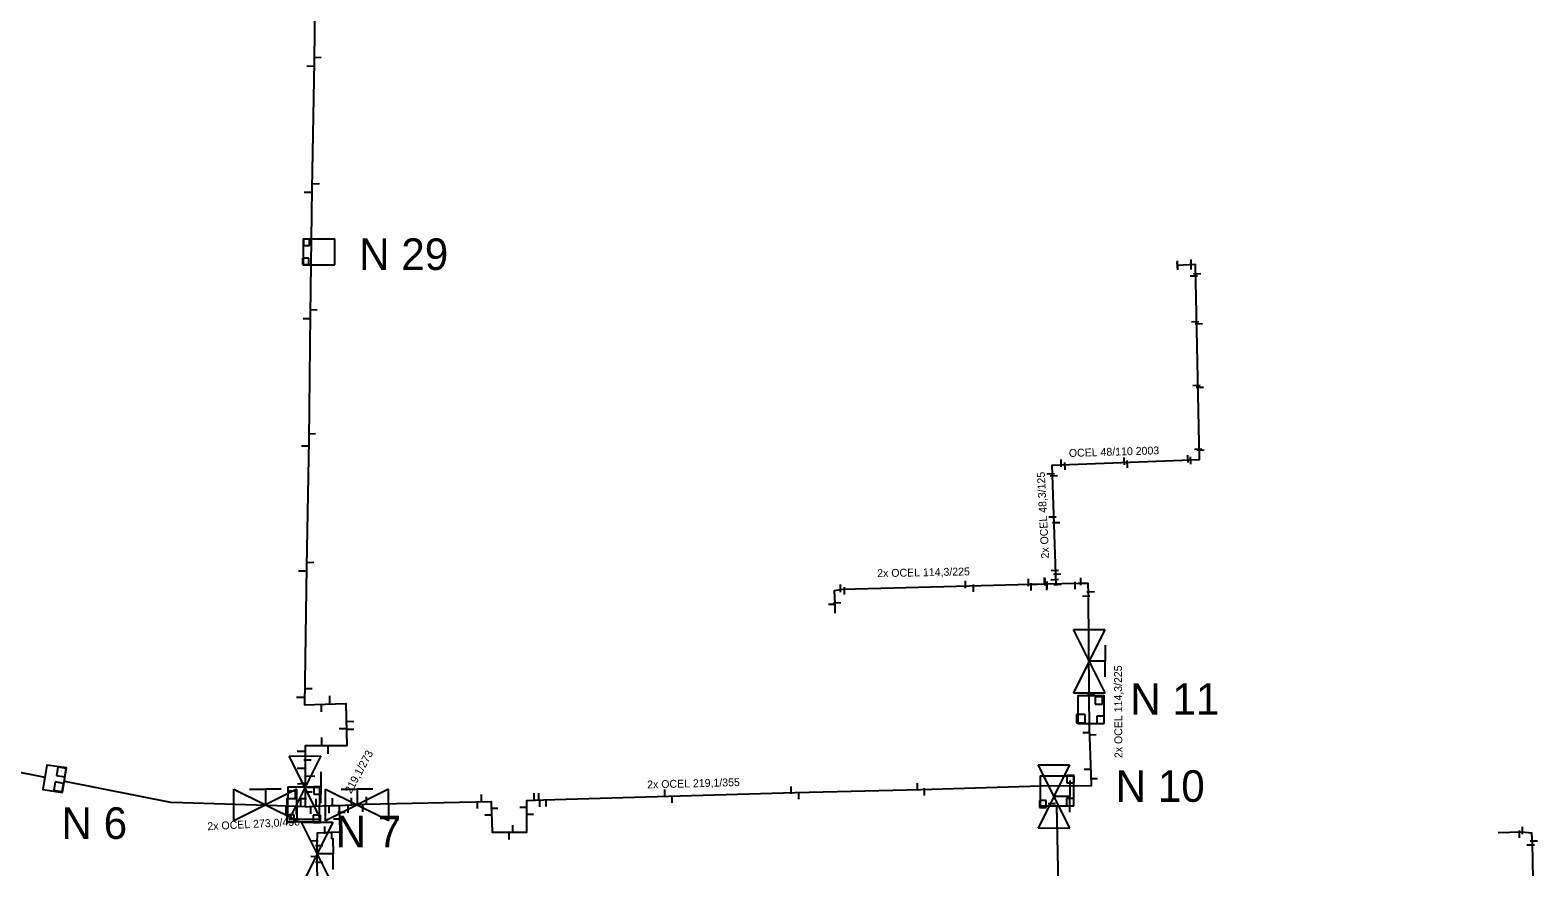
# Model space of a CAD drawing. Extents: x -642943 to -623314, y -1138561 to -1113539.
# Drawn here: x -641936.4 to -641793.1, y -1115439.5 to -1115360 of the extents above; entities that cross this region are included whole.
import ezdxf

# ---------------------------------------------------------------- set-up
doc = ezdxf.new("R2010")
doc.units = 0
for name, color, linetype in [('horkovod armatury', 7, 'Continuous'), ('horkovod dimenze', 7, 'Continuous'), ('horkovod předisol', 7, 'Continuous'), ('horkovod sváry', 7, 'Continuous'), ('horkovod trasa', 7, 'Continuous'), ('horkovod číslo šachty', 7, 'Continuous'), ('horkovod šachty', 7, 'Continuous')]:
    doc.layers.add(name, color=color, linetype=linetype)

# ---------------------------------------------------------------- blocks, each defined once
blk = doc.blocks.new('SPH')
at = {"layer": 'horkovod sváry'}
blk.add_line((0, -0.035), (0, 0.035), dxfattribs=at)
blk = doc.blocks.new('SPH_2')
at = {"layer": 'horkovod sváry'}
blk.add_line((0, -0.035), (0, 0.035), dxfattribs=at)
blk = doc.blocks.new('SPH_1')
at = {"layer": 'horkovod sváry'}
blk.add_line((0, -0.035), (0, 0.035), dxfattribs=at)
blk = doc.blocks.new('POINT_DISPLAY')
blk.add_line((0, 0), (0, 0))
blk = doc.blocks.new('SCH_01_5')
at = {"layer": 'horkovod armatury'}
for p, q in [((10, 5), (-10, -5)), ((-10, -5), (-10, 5)), ((-10, 5), (10, -5)), ((-5, 5), (0, 5)), ((0, 5), (0, 0)), ((5, 5), (0, 5)), ((10, -5), (10, 5))]:
    blk.add_line(p, q, dxfattribs=at)

msp = doc.modelspace()

# ---------------------------------------------------------------- linework, layer by layer
at = {"layer": 'horkovod předisol'}
msp.add_line((-641910.27, -1115433.82), (-641912.93, -1115433.74), dxfattribs=at)
for points in [[(-641909.02, -1115335.92), (-641909.03, -1115336.87), (-641904.61, -1115337.03), (-641904.68, -1115341.84), (-641909.13, -1115341.84), (-641909.27, -1115351.04), (-641909.41, -1115363.03), (-641909.61, -1115375.11), (-641909.78, -1115387.04), (-641909.92, -1115398.95), (-641910.14, -1115411.03), (-641910.32, -1115424.13), (-641906.38, -1115424), (-641906.31, -1115428.05), (-641910.26, -1115428.05), (-641910.27, -1115433.82)], [(-641838.88, -1115412.65), (-641839.26, -1115401.38), (-641825.27, -1115400.82), (-641825.65, -1115382.31), (-641827.42, -1115382.39)], [(-641839.3, -1115431.81), (-641836.81, -1115431.85), (-641835.52, -1115431.81), (-641835.56, -1115430.69), (-641835.72, -1115426.31), (-641835.75, -1115423.22), (-641835.8, -1115413.56), (-641835.85, -1115412.6), (-641836.79, -1115412.6), (-641839.87, -1115412.67), (-641840.65, -1115412.7)], [(-641840.65, -1115412.7), (-641841.38, -1115412.72), (-641847.15, -1115412.88), (-641859.17, -1115413.19), (-641859.99, -1115413.31), (-641859.9, -1115414.51), (-641859.9, -1115415.44)], [(-641907.03, -1115433.72), (-641904.58, -1115433.59), (-641892.59, -1115433.33), (-641892.49, -1115436.25), (-641889.19, -1115436.25), (-641889.19, -1115433.24), (-641887.62, -1115433.16), (-641875.73, -1115432.81), (-641863.68, -1115432.48), (-641851.74, -1115432.17), (-641839.3, -1115431.81)], [(-641910.27, -1115433.82), (-641909.45, -1115433.78), (-641907.77, -1115433.72), (-641907.03, -1115433.72)], [(-641907.03, -1115433.72), (-641906.97, -1115436.24), (-641909.12, -1115436.34), (-641909.15, -1115437.28), (-641909.15, -1115438.85), (-641908.98, -1115450.8), (-641908.98, -1115452.25)], [(-641838.86, -1115433.73), (-641838.67, -1115442.68), (-641838.28, -1115454.66), (-641838.28, -1115455.23)], [(-641795.7, -1115459), (-641795.6, -1115458.88), (-641793.15, -1115458.81), (-641793.1, -1115457.73), (-641793.37, -1115449.12), (-641793.61, -1115437.28), (-641793.68, -1115436.33), (-641794.66, -1115436.25), (-641796.87, -1115436.31)]]:
    msp.add_lwpolyline(points, dxfattribs=at)
at = {"layer": 'horkovod trasa'}
for p, q in [((-641938.69, -1115430.27), (-641935, -1115431.01)), ((-641933.14, -1115431.38), (-641922.9, -1115433.43)), ((-641912.93, -1115433.74), (-641922.9, -1115433.43)), ((-641910.27, -1115433.82), (-641912.93, -1115433.74))]:
    msp.add_line(p, q, dxfattribs=at)
for points in [[(-641909.02, -1115335.92), (-641909.03, -1115336.87), (-641904.61, -1115337.03), (-641904.68, -1115341.84), (-641909.13, -1115341.84), (-641909.27, -1115351.04), (-641909.41, -1115363.03), (-641909.61, -1115375.11), (-641909.78, -1115387.04), (-641909.92, -1115398.95), (-641910.14, -1115411.03), (-641910.32, -1115424.13), (-641906.38, -1115424), (-641906.31, -1115428.05), (-641910.26, -1115428.05), (-641910.27, -1115433.82)], [(-641838.88, -1115412.65), (-641839.26, -1115401.38), (-641825.27, -1115400.82), (-641825.65, -1115382.31), (-641827.42, -1115382.39)], [(-641839.3, -1115431.81), (-641836.81, -1115431.85), (-641835.52, -1115431.81), (-641835.56, -1115430.69), (-641835.72, -1115426.31), (-641835.75, -1115423.22), (-641835.8, -1115413.56), (-641835.85, -1115412.6), (-641836.79, -1115412.6), (-641839.87, -1115412.67), (-641840.65, -1115412.7)], [(-641840.65, -1115412.7), (-641841.38, -1115412.72), (-641847.15, -1115412.88), (-641859.17, -1115413.19), (-641859.99, -1115413.31), (-641859.9, -1115414.51), (-641859.9, -1115415.44)], [(-641907.03, -1115433.72), (-641904.58, -1115433.59), (-641892.59, -1115433.33), (-641892.49, -1115436.25), (-641889.19, -1115436.25), (-641889.19, -1115433.24), (-641887.62, -1115433.16), (-641875.73, -1115432.81), (-641863.68, -1115432.48), (-641851.74, -1115432.17), (-641839.3, -1115431.81)], [(-641910.27, -1115433.82), (-641909.45, -1115433.78), (-641907.77, -1115433.72), (-641907.03, -1115433.72)], [(-641907.03, -1115433.72), (-641906.97, -1115436.24), (-641909.12, -1115436.34), (-641909.15, -1115437.28), (-641909.15, -1115438.85), (-641908.98, -1115450.8), (-641908.98, -1115452.25)], [(-641838.86, -1115433.73), (-641838.67, -1115442.68), (-641838.28, -1115454.66), (-641838.28, -1115455.23)], [(-641795.7, -1115459), (-641795.6, -1115458.88), (-641793.15, -1115458.81), (-641793.1, -1115457.73), (-641793.37, -1115449.12), (-641793.61, -1115437.28), (-641793.68, -1115436.33), (-641794.66, -1115436.25), (-641796.87, -1115436.31)]]:
    msp.add_lwpolyline(points, dxfattribs=at)
at = {"layer": 'horkovod šachty'}
for p, q in [((-641910.43, -1115379.89), (-641910.43, -1115380.49)), ((-641909.83, -1115379.89), (-641910.43, -1115379.89)), ((-641910.43, -1115380.49), (-641909.83, -1115380.49)), ((-641909.83, -1115380.49), (-641909.83, -1115379.89)), ((-641910.52, -1115381.71), (-641910.52, -1115382.31)), ((-641909.92, -1115381.71), (-641910.52, -1115381.71)), ((-641910.52, -1115382.31), (-641909.92, -1115382.31)), ((-641909.92, -1115382.31), (-641909.92, -1115381.71)), ((-641835.18, -1115423.37), (-641835.18, -1115424.07)), ((-641834.48, -1115423.37), (-641835.18, -1115423.37)), ((-641834.48, -1115424.07), (-641834.48, -1115423.37)), ((-641836.93, -1115425.06), (-641836.93, -1115425.86)), ((-641836.13, -1115425.06), (-641836.93, -1115425.06)), ((-641836.13, -1115425.86), (-641836.13, -1115425.06)), ((-641835.18, -1115424.07), (-641834.48, -1115424.07)), ((-641835.02, -1115425.22), (-641835.02, -1115425.92)), ((-641834.32, -1115425.22), (-641835.02, -1115425.22)), ((-641834.32, -1115425.92), (-641834.32, -1115425.22)), ((-641836.93, -1115425.86), (-641836.13, -1115425.86)), ((-641835.02, -1115425.92), (-641834.32, -1115425.92)), ((-641933.77, -1115430.07), (-641933.89, -1115430.86)), ((-641933.89, -1115430.86), (-641933.1, -1115430.97)), ((-641932.98, -1115430.18), (-641933.77, -1115430.07)), ((-641933.1, -1115430.97), (-641932.98, -1115430.18)), ((-641837.87, -1115430.84), (-641837.87, -1115431.54)), ((-641837.17, -1115430.84), (-641837.87, -1115430.84)), ((-641837.17, -1115431.54), (-641837.17, -1115430.84)), ((-641934.02, -1115431.47), (-641934.14, -1115432.26)), ((-641934.14, -1115432.26), (-641933.35, -1115432.39)), ((-641933.23, -1115431.6), (-641934.02, -1115431.47)), ((-641933.35, -1115432.39), (-641933.23, -1115431.6)), ((-641911.89, -1115432.35), (-641911.89, -1115433.05)), ((-641911.19, -1115432.35), (-641911.89, -1115432.35)), ((-641911.19, -1115433.05), (-641911.19, -1115432.35)), ((-641909.43, -1115431.94), (-641909.43, -1115432.64)), ((-641908.73, -1115431.94), (-641909.43, -1115431.94)), ((-641909.43, -1115432.64), (-641908.73, -1115432.64)), ((-641908.73, -1115432.64), (-641908.73, -1115431.94)), ((-641837.87, -1115431.54), (-641837.17, -1115431.54)), ((-641911.89, -1115433.05), (-641911.19, -1115433.05)), ((-641840.47, -1115433.24), (-641840.47, -1115433.89)), ((-641839.82, -1115433.24), (-641840.47, -1115433.24)), ((-641840.47, -1115433.89), (-641839.82, -1115433.89)), ((-641839.82, -1115433.89), (-641839.82, -1115433.24)), ((-641837.9, -1115433.03), (-641837.9, -1115433.73)), ((-641837.2, -1115433.03), (-641837.9, -1115433.03)), ((-641837.9, -1115433.73), (-641837.2, -1115433.73)), ((-641837.2, -1115433.73), (-641837.2, -1115433.03)), ((-641912.01, -1115434.6), (-641912.01, -1115435.3)), ((-641911.31, -1115434.6), (-641912.01, -1115434.6)), ((-641912.01, -1115435.3), (-641911.31, -1115435.3)), ((-641911.31, -1115435.3), (-641911.31, -1115434.6)), ((-641909.51, -1115434.63), (-641909.51, -1115435.33)), ((-641908.81, -1115434.63), (-641909.51, -1115434.63)), ((-641909.51, -1115435.33), (-641908.81, -1115435.33)), ((-641908.81, -1115435.33), (-641908.81, -1115434.63))]:
    msp.add_line(p, q, dxfattribs=at)
for points in [[(-641907.44, -1115382.34), (-641907.44, -1115379.89), (-641910.44, -1115379.89), (-641910.44, -1115382.34), (-641907.44, -1115382.34)], [(-641834.33, -1115425.92), (-641834.33, -1115423.27), (-641836.83, -1115423.27), (-641836.83, -1115425.92), (-641834.33, -1115425.92)], [(-641933.32, -1115432.48), (-641932.93, -1115430.13), (-641934.82, -1115429.86), (-641935.2, -1115432.17), (-641933.32, -1115432.48)], [(-641837.21, -1115433.73), (-641837.21, -1115430.93), (-641840.41, -1115430.93), (-641840.41, -1115433.73), (-641837.21, -1115433.73)], [(-641908.91, -1115435.25), (-641908.85, -1115431.97), (-641911.9, -1115431.97), (-641911.96, -1115435.22), (-641908.91, -1115435.25)]]:
    msp.add_lwpolyline(points, dxfattribs=at)

# ---------------------------------------------------------------- block references
at = {"layer": 'horkovod armatury', "xscale": 0.29998068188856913, "yscale": 0.2999806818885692}
for p, rotation in [((-641835.73, -1115419.99), -89.83990665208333), ((-641910.27, -1115432), -89.83990665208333), ((-641839.09, -1115432.84), -89.83990665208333), ((-641914.03, -1115433.65), 0.16009334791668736), ((-641905.32, -1115433.65), 0.16009334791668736), ((-641909.11, -1115438.3), -89.83990665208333)]:
    msp.add_blockref('SCH_01_5', p, dxfattribs=dict(at, rotation=rotation))
at = {"layer": 'horkovod sváry'}
for name, p, xscale, yscale, rotation in [('SPH_2', (-641909.75, -1115363.46), 10.00000651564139, 10.000006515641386, 93.06972063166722), ('SPH_2', (-641909.09, -1115362.64), 10.00000651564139, 10.000006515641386, 93.06972063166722), ('SPH_2', (-641909.25, -1115374.64), 10.00000651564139, 10.000006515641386, 93.06972063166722), ('SPH_2', (-641909.99, -1115375.46), 10.000003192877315, 10.000003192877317, 90.70091325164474), ('SPH', (-641827.34, -1115382.45), 9.999996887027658, 9.99999688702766, 3.9181467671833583), ('SPH', (-641827.34, -1115382.3), 9.999989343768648, 9.999989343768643, 3.052893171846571), ('SPH', (-641826.04, -1115382.17), 10.000006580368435, 10.000006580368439, 0.25586640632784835), ('SPH', (-641826.04, -1115382.43), 9.999984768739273, 9.999984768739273, -0.5149408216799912), ('SPH', (-641825.78, -1115383.38), 10.000017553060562, 10.000017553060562, -88.56470983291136), ('SPH', (-641825.48, -1115383.18), 9.999985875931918, 9.999985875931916, -87.96304765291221), ('SPH_1', (-641909.46, -1115386.63), 10.000001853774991, 10.000001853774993, 87.72649446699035), ('SPH_2', (-641910.11, -1115387.47), 10.000011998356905, 10.000011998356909, 91.39072107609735), ('SPH', (-641825.67, -1115387.77), 10.000017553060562, 10.000017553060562, 91.43529016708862), ('SPH', (-641825.32, -1115387.96), 9.999985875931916, 9.999985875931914, 92.03695234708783), ('SPH', (-641825.55, -1115393.78), 9.999981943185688, 9.999981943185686, -88.40109572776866), ('SPH', (-641825.23, -1115393.96), 10.000010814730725, 10.000010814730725, -89.13925653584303), ('SPH_2', (-641910.25, -1115399.55), 9.999994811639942, 9.99999481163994, 90.3866031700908), ('SPH_1', (-641909.62, -1115398.4), 9.999988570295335, 9.999988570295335, 92.39607383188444), ('SPH', (-641838.05, -1115401.46), 10.000002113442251, 10.000002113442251, 1.9317649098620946), ('SPH', (-641832.41, -1115400.99), 10.000012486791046, 10.000012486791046, 2.09301225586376), ('SPH', (-641832.11, -1115401.26), 10.000005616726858, 10.00000561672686, 3.248752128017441), ('SPH', (-641826.39, -1115400.77), 10.000012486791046, 10.000012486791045, -177.9069877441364), ('SPH', (-641826.12, -1115400.92), 10.00000561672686, 10.000005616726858, -176.75124787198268), ('SPH', (-641825.38, -1115399.87), 10.000006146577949, 10.000006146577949, 91.81831143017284), ('SPH', (-641825.15, -1115399.95), 9.999980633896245, 9.999980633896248, 91.54018529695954), ('SPH', (-641839.4, -1115402.19), 9.999984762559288, 9.999984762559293, -87.48001364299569), ('SPH', (-641839.1, -1115402.35), 9.999983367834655, 9.999983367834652, -87.30427341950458), ('SPH', (-641839.22, -1115406.28), 10.000017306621, 10.000017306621, -88.24815711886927), ('SPH', (-641838.89, -1115406.81), 9.999989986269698, 9.999989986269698, -89.45304147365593), ('SPH_1', (-641909.77, -1115410.64), 10.000023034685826, 10.000023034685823, 92.26308719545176), ('SPH_2', (-641910.55, -1115411.44), 10.000004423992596, 10.000004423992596, 89.94610546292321), ('SPH_2', (-641839.01, -1115411.37), 10.00000269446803, 10.000002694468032, -87.99054910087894), ('SPH', (-641839.02, -1115412.23), 9.999991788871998, 9.999991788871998, -86.98718444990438), ('SPH_2', (-641838.77, -1115411.71), 10.000009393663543, 10.000009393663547, -88.5665768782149), ('SPH', (-641838.76, -1115412.7), 10.000004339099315, 10.000004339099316, -85.89811148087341), ('SPH_2', (-641836.03, -1115413.8), 10.000013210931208, 10.00001321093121, -88.42352090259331), ('SPH_2', (-641835.6, -1115413.39), 10.000008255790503, 10.000008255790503, -89.41542120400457), ('SPH_2', (-641860.17, -1115414.57), 10.000008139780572, 10.000008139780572, -89.926895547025), ('SPH_2', (-641859.68, -1115414.43), 10.000008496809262, 10.000008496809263, -88.38615304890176), ('SPH_2', (-641909.93, -1115422.62), 9.999994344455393, 9.999994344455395, 89.2606631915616), ('SPH_2', (-641910.73, -1115423.45), 10.000007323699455, 10.000007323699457, 89.02398185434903), ('SPH_2', (-641836.01, -1115423.26), 10.000011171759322, 10.00001117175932, -90.08564425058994), ('SPH_2', (-641835.54, -1115423.2), 9.999995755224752, 9.999995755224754, -90.38740356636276), ('SPH_2', (-641906.68, -1115426.43), 9.9999873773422, 9.999987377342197, 89.54642666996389), ('SPH_2', (-641905.99, -1115425.71), 9.99998972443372, 9.99998972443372, -91.00110326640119), ('SPH_2', (-641905.99, -1115426.45), 9.999987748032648, 9.999987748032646, -90.7364021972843), ('SPH_2', (-641836, -1115426.77), 10.000006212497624, 10.000006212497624, -91.23806946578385), ('SPH_2', (-641835.42, -1115426.97), 9.999986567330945, 9.999986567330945, -89.09629373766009), ('SPH_2', (-641910.68, -1115428.57), 10.000022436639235, 10.000022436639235, 89.46158136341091), ('SPH_2', (-641910.03, -1115429.4), 9.999992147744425, 9.999992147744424, 91.23433506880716), ('SPH_2', (-641910.66, -1115430.2), 10.000006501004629, 10.000006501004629, 89.21530330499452), ('SPH_2', (-641909.98, -1115430.91), 9.99997686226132, 9.99997686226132, -88.57404508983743), ('SPH_2', (-641909.69, -1115430.9), 10.000009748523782, 10.000009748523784, -91.51642676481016), ('SPH_2', (-641835.86, -1115430.26), 10.000021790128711, 10.000021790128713, -89.26920365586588), ('SPH_2', (-641835.31, -1115431.15), 10.000018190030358, 10.000018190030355, -90.82738868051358), ('SPH_1', (-641910.62, -1115431.62), 10.000003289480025, 10.000003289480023, -87.78763990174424), ('SPH_2', (-641910.36, -1115431.56), 10.000018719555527, 10.000018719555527, -88.56444311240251), ('SPH_2', (-641909.94, -1115432.42), 9.999995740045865, 9.999995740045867, -89.5749760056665), ('SPH_2', (-641910.48, -1115433.06), 10.000015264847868, 10.000015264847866, 90.61392846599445), ('SPH_2', (-641892.28, -1115433.97), 9.999981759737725, 9.999981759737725, -89.58591471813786), ('SPH_2', (-641889.51, -1115433.86), 9.999996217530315, 9.999996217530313, -88.68080042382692), ('SPH_2', (-641839.29, -1115433.55), 10.000000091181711, 10.000000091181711, 90.17502416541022), ('SPH_2', (-641907.2, -1115434.96), 10.000009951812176, 10.000009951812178, -89.80736682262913), ('SPH_2', (-641906.8, -1115434.33), 9.999982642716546, 9.999982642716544, -89.77695030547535), ('SPH_2', (-641892.83, -1115434.59), 9.99999491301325, 9.999994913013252, -88.89562632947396), ('SPH_2', (-641888.91, -1115434.53), 9.999978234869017, 9.999978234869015, -89.18861796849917), ('SPH_2', (-641909.37, -1115437.07), 9.999997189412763, 9.999997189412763, 87.90938738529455), ('SPH_2', (-641908.93, -1115437.54), 9.99999775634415, 9.999997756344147, 92.13413124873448), ('SPH', (-641793.78, -1115437.47), 10, 10, 90), ('SPH', (-641793.48, -1115437.1), 10, 10, 90), ('SPH_2', (-641909.37, -1115438.57), 9.999982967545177, 9.999982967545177, 89.11470521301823), ('SPH_2', (-641908.94, -1115439.09), 9.999993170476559, 9.999993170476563, -91.36403549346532)]:
    msp.add_blockref(name, p, dxfattribs=dict(at, xscale=xscale, yscale=yscale, rotation=rotation))
at = {"layer": 'horkovod sváry', "xscale": 10, "yscale": 10}
for name, p in [('SPH', (-641838.4, -1115401.17)), ('SPH_2', (-641847.51, -1115412.7)), ('SPH_2', (-641841.51, -1115412.53)), ('SPH_2', (-641841.26, -1115412.92)), ('SPH_2', (-641839.98, -1115412.38)), ('SPH_2', (-641839.92, -1115412.46)), ('SPH_2', (-641839.78, -1115412.9)), ('SPH_2', (-641839.72, -1115412.78)), ('SPH_2', (-641837.08, -1115412.81)), ('SPH_2', (-641836.54, -1115412.42)), ('SPH_2', (-641859.38, -1115413.07)), ('SPH_2', (-641859.01, -1115413.31)), ('SPH_2', (-641846.72, -1115413.06)), ('SPH_2', (-641907.92, -1115423.63)), ('SPH_2', (-641908.71, -1115424.44)), ('SPH_2', (-641908.67, -1115427.59)), ('SPH_2', (-641908.07, -1115428.45)), ('SPH_2', (-641893.51, -1115433)), ('SPH_2', (-641888.49, -1115432.88)), ('SPH_2', (-641888.06, -1115432.87)), ('SPH_2', (-641876.07, -1115432.55)), ('SPH_2', (-641864.05, -1115432.24)), ('SPH_2', (-641863.35, -1115432.76)), ('SPH_2', (-641852.06, -1115431.93)), ('SPH_2', (-641851.39, -1115432.41)), ('SPH_2', (-641912.07, -1115434.17)), ('SPH_2', (-641911.97, -1115433.38)), ('SPH_2', (-641911.07, -1115434.18)), ('SPH_2', (-641910.68, -1115433.44)), ('SPH_2', (-641909.73, -1115434.15)), ('SPH_2', (-641909.22, -1115433.42)), ('SPH_2', (-641907.96, -1115434.09)), ('SPH_2', (-641907.67, -1115433.35)), ('SPH_2', (-641906.18, -1115434.04)), ('SPH_2', (-641905.84, -1115433.32)), ('SPH_2', (-641904.77, -1115433.96)), ('SPH_2', (-641904.42, -1115433.24)), ('SPH_2', (-641893.88, -1115433.63)), ('SPH_2', (-641887.95, -1115433.49)), ('SPH_2', (-641887.35, -1115433.44)), ('SPH_2', (-641875.39, -1115433.1)), ('SPH_2', (-641908.39, -1115436.06)), ('SPH_2', (-641907.71, -1115436.54)), ('SPH_2', (-641890.87, -1115436.6)), ('SPH_2', (-641890.53, -1115435.92)), ('SPH', (-641794.83, -1115436.43)), ('SPH', (-641794.57, -1115436.08))]:
    msp.add_blockref(name, p, dxfattribs=at)
at = {"layer": 'horkovod šachty'}
for p in [(-641910.43, -1115380.49), (-641910.13, -1115380.19), (-641910.22, -1115382.01), (-641834.83, -1115423.72), (-641836.53, -1115425.46), (-641834.67, -1115425.57), (-641933.43, -1115430.52), (-641837.52, -1115431.19), (-641933.68, -1115431.93), (-641909.08, -1115432.29), (-641911.54, -1115432.7), (-641840.14, -1115433.56), (-641837.55, -1115433.38), (-641911.66, -1115434.95), (-641909.16, -1115434.98)]:
    msp.add_blockref('POINT_DISPLAY', p, dxfattribs=at)

# ---------------------------------------------------------------- texts
at = {"layer": 'horkovod dimenze'}
for s, rotation, p in [('OCEL 48/110 2003', 1.7212, (-641837.66, -1115400.59)), ('2x OCEL 48,3/125', 92.9763, (-641839.54, -1115410.22)), ('2x OCEL 114,3/225', 1.1442, (-641855.88, -1115412.01)), ('2x OCEL 114,3/225', 90.3504, (-641832.58, -1115429.2)), ('219,1/273', 61.5376, (-641905.89, -1115432.64)), ('2x OCEL 219,1/355', 1.5288, (-641877.74, -1115432.09)), ('2x OCEL 273,0/450', 3.0128, (-641919.53, -1115436.06))]:
    msp.add_text(s, height=0.75, rotation=rotation, dxfattribs=at).set_placement(p)
at = {"layer": 'horkovod číslo šachty'}
for s, p in [('N 29', (-641905.13, -1115382.82)), ('N 11', (-641831.84, -1115425.09)), ('N 10', (-641833.23, -1115433.36)), ('N 6', (-641933.42, -1115436.88)), ('N 7', (-641907.37, -1115437.68))]:
    msp.add_text(s, height=3, dxfattribs=at).set_placement(p)

doc.saveas('drawing.dxf')
